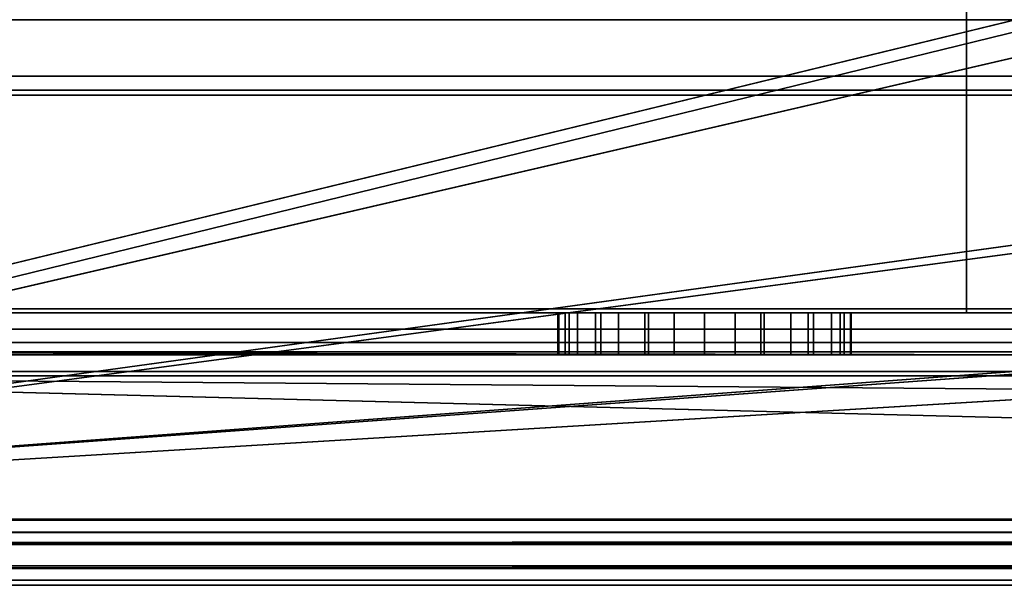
# Model space of a CAD drawing. Header units: millimetres. Extents: x -527 to 5177, y -116 to 161.
# Tile 1049 of 1056: x 4049 to 4072, y -28 to -14. Entities that reach past the tile are written whole.
import ezdxf

# ---------------------------------------------------------------- set-up
doc = ezdxf.new("R2010")
doc.units = ezdxf.units.MM
doc.layers.add('152', color=7, linetype='Continuous', true_color=0xffffff)

# ---------------------------------------------------------------- blocks, each defined once
blk = doc.blocks.new('UG_SURFACE_286')
at = {"layer": '152', "color": 252, "linetype": 'Continuous', "lineweight": 35}
for points in [[(4106.1, -8.8, 1159), (4032.1, -8.8, 1159), (4032.1, -21.3, 1159), (4106.1, -21.3, 1159)], [(4032.1, -8.8, 1002), (4106.1, -8.8, 1002), (4106.1, -21.3, 1002), (4032.1, -21.3, 1002)], [(4071.35, -8.8, 1003), (4032.1, -8.8, 1003), (4032.1, -21.3, 1003), (4071.35, -21.3, 1003)], [(4071.35, -21.3, 1158), (4032.1, -21.3, 1158), (4032.1, -8.8, 1158), (4071.35, -8.8, 1158)], [(4074.85, -8.8, 1003), (4071.35, -8.8, 1003), (4071.35, -21.3, 1003), (4074.85, -21.3, 1003)], [(4071.35, -8.8, 1158), (4074.85, -8.8, 1158), (4074.85, -21.3, 1158), (4071.35, -21.3, 1158)], [(4106.1, -21.3, 1159), (4032.1, -21.3, 1159), (4032.1, -21.683, 1158.924), (4106.069, -21.683, 1158.924)], [(4106.069, -21.683, 1002.076), (4032.1, -21.683, 1002.076), (4032.1, -21.3, 1002), (4106.1, -21.3, 1002)], [(4032.1, -21.3, 1014.25), (4062.625, -21.3, 1021.525), (4063.761, -21.3, 1020.766)], [(4032.1, -21.3, 1014.25), (4061.866, -21.3, 1022.661), (4062.625, -21.3, 1021.525)], [(4063.761, -21.3, 1020.766), (4065.1, -21.3, 1020.5), (4071.35, -21.3, 1014.25), (4032.1, -21.3, 1014.25)], [(4032.1, -21.3, 1014.25), (4032.1, -21.3, 1035), (4061.6, -21.3, 1026), (4061.6, -21.3, 1024)], [(4032.1, -21.3, 1035), (4061.866, -21.3, 1027.339), (4061.6, -21.3, 1026)], [(4032.1, -21.3, 1035), (4071.35, -21.3, 1035), (4065.1, -21.3, 1029.5), (4063.761, -21.3, 1029.234)], [(4061.6, -21.3, 1024), (4061.866, -21.3, 1022.661), (4032.1, -21.3, 1014.25)], [(4063.761, -21.3, 1029.234), (4062.625, -21.3, 1028.475), (4032.1, -21.3, 1035)], [(4062.625, -21.3, 1028.475), (4061.866, -21.3, 1027.339), (4032.1, -21.3, 1035)], [(4071.35, -21.3, 1097.25), (4032.1, -21.3, 1097.25), (4064.373, -21.3, 1100.577), (4065.828, -21.3, 1100.577)], [(4032.1, -21.3, 1097.25), (4062.069, -21.3, 1102.25), (4063.043, -21.3, 1101.168)], [(4032.1, -21.3, 1110.75), (4071.35, -21.3, 1110.75), (4065.1, -21.3, 1107.5), (4063.676, -21.3, 1107.197)], [(4063.043, -21.3, 1101.168), (4064.373, -21.3, 1100.577), (4032.1, -21.3, 1097.25)], [(4032.1, -21.3, 1097.25), (4032.1, -21.3, 1110.75), (4061.771, -21.3, 1105.082), (4061.619, -21.3, 1103.634)], [(4063.676, -21.3, 1107.197), (4062.499, -21.3, 1106.342), (4032.1, -21.3, 1110.75)], [(4062.499, -21.3, 1106.342), (4061.771, -21.3, 1105.082), (4032.1, -21.3, 1110.75)], [(4061.619, -21.3, 1103.634), (4062.069, -21.3, 1102.25), (4032.1, -21.3, 1097.25)], [(4071.35, -21.3, 1158), (4071.35, -21.3, 1129.75), (4032.1, -21.3, 1129.75), (4032.1, -21.3, 1158)], [(4071.35, -21.3, 1129.75), (4071.35, -21.3, 1110.75), (4032.1, -21.3, 1110.75), (4032.1, -21.3, 1129.75)], [(4071.35, -21.3, 1097.25), (4071.35, -21.3, 1090.5), (4032.1, -21.3, 1090.5), (4032.1, -21.3, 1097.25)], [(4071.35, -21.3, 1090.5), (4071.35, -21.3, 1035), (4032.1, -21.3, 1035), (4032.1, -21.3, 1090.5)], [(4071.35, -21.3, 1014.25), (4071.35, -21.3, 1003), (4032.1, -21.3, 1003), (4032.1, -21.3, 1014.25)], [(4061.6, -22.3, 1026), (4061.6, -21.3, 1026), (4061.866, -21.3, 1027.339), (4061.866, -22.3, 1027.339)], [(4061.6, -21.3, 1024), (4061.6, -21.3, 1026), (4061.6, -22.3, 1026), (4061.6, -22.3, 1024)], [(4061.866, -22.3, 1022.661), (4061.866, -21.3, 1022.661), (4061.6, -21.3, 1024), (4061.6, -22.3, 1024)], [(4061.619, -22.3, 1103.634), (4061.619, -21.3, 1103.634), (4061.771, -21.3, 1105.082), (4061.771, -22.3, 1105.082)], [(4062.069, -22.3, 1102.25), (4062.069, -21.3, 1102.25), (4061.619, -21.3, 1103.634), (4061.619, -22.3, 1103.634)], [(4061.771, -22.3, 1105.082), (4061.771, -21.3, 1105.082), (4062.499, -21.3, 1106.342), (4062.499, -22.3, 1106.342)], [(4061.866, -22.3, 1027.339), (4061.866, -21.3, 1027.339), (4062.625, -21.3, 1028.475), (4062.625, -22.3, 1028.475)], [(4062.625, -22.3, 1021.525), (4062.625, -21.3, 1021.525), (4061.866, -21.3, 1022.661), (4061.866, -22.3, 1022.661)], [(4063.043, -22.3, 1101.168), (4063.043, -21.3, 1101.168), (4062.069, -21.3, 1102.25), (4062.069, -22.3, 1102.25)], [(4062.499, -22.3, 1106.342), (4062.499, -21.3, 1106.342), (4063.676, -21.3, 1107.197), (4063.676, -22.3, 1107.197)], [(4062.625, -22.3, 1028.475), (4062.625, -21.3, 1028.475), (4063.761, -21.3, 1029.234), (4063.761, -22.3, 1029.234)], [(4063.761, -22.3, 1020.766), (4063.761, -21.3, 1020.766), (4062.625, -21.3, 1021.525), (4062.625, -22.3, 1021.525)], [(4064.373, -22.3, 1100.577), (4064.373, -21.3, 1100.577), (4063.043, -21.3, 1101.168), (4063.043, -22.3, 1101.168)], [(4063.676, -22.3, 1107.197), (4063.676, -21.3, 1107.197), (4065.1, -21.3, 1107.5), (4065.1, -22.3, 1107.5)], [(4063.761, -22.3, 1029.234), (4063.761, -21.3, 1029.234), (4065.1, -21.3, 1029.5), (4065.1, -22.3, 1029.5)], [(4065.1, -22.3, 1020.5), (4065.1, -21.3, 1020.5), (4063.761, -21.3, 1020.766), (4063.761, -22.3, 1020.766)], [(4065.828, -22.3, 1100.577), (4065.828, -21.3, 1100.577), (4064.373, -21.3, 1100.577), (4064.373, -22.3, 1100.577)], [(4065.1, -22.3, 1029.5), (4065.1, -21.3, 1029.5), (4066.44, -21.3, 1029.234), (4066.44, -22.3, 1029.234)], [(4066.44, -22.3, 1020.766), (4066.44, -21.3, 1020.766), (4065.1, -21.3, 1020.5), (4065.1, -22.3, 1020.5)], [(4065.1, -22.3, 1107.5), (4065.1, -21.3, 1107.5), (4066.524, -21.3, 1107.197), (4066.524, -22.3, 1107.197)], [(4071.35, -21.3, 1014.25), (4065.1, -21.3, 1020.5), (4066.44, -21.3, 1020.766)], [(4066.524, -21.3, 1107.197), (4065.1, -21.3, 1107.5), (4071.35, -21.3, 1110.75)], [(4066.44, -21.3, 1029.234), (4065.1, -21.3, 1029.5), (4071.35, -21.3, 1035)], [(4067.157, -22.3, 1101.168), (4067.157, -21.3, 1101.168), (4065.828, -21.3, 1100.577), (4065.828, -22.3, 1100.577)], [(4071.35, -21.3, 1097.25), (4065.828, -21.3, 1100.577), (4067.157, -21.3, 1101.168)], [(4066.44, -22.3, 1029.234), (4066.44, -21.3, 1029.234), (4067.575, -21.3, 1028.475), (4067.575, -22.3, 1028.475)], [(4067.575, -22.3, 1021.525), (4067.575, -21.3, 1021.525), (4066.44, -21.3, 1020.766), (4066.44, -22.3, 1020.766)], [(4071.35, -21.3, 1035), (4067.575, -21.3, 1028.475), (4066.44, -21.3, 1029.234)], [(4066.44, -21.3, 1020.766), (4067.575, -21.3, 1021.525), (4071.35, -21.3, 1014.25)], [(4066.524, -22.3, 1107.197), (4066.524, -21.3, 1107.197), (4067.701, -21.3, 1106.342), (4067.701, -22.3, 1106.342)], [(4071.35, -21.3, 1110.75), (4067.701, -21.3, 1106.342), (4066.524, -21.3, 1107.197)], [(4068.131, -22.3, 1102.25), (4068.131, -21.3, 1102.25), (4067.157, -21.3, 1101.168), (4067.157, -22.3, 1101.168)], [(4067.157, -21.3, 1101.168), (4068.131, -21.3, 1102.25), (4071.35, -21.3, 1097.25)], [(4067.575, -22.3, 1028.475), (4067.575, -21.3, 1028.475), (4068.334, -21.3, 1027.339), (4068.334, -22.3, 1027.339)], [(4068.334, -22.3, 1022.661), (4068.334, -21.3, 1022.661), (4067.575, -21.3, 1021.525), (4067.575, -22.3, 1021.525)], [(4071.35, -21.3, 1035), (4068.334, -21.3, 1027.339), (4067.575, -21.3, 1028.475)], [(4067.575, -21.3, 1021.525), (4068.334, -21.3, 1022.661), (4071.35, -21.3, 1014.25)], [(4067.701, -22.3, 1106.342), (4067.701, -21.3, 1106.342), (4068.429, -21.3, 1105.082), (4068.429, -22.3, 1105.082)], [(4071.35, -21.3, 1110.75), (4068.429, -21.3, 1105.082), (4067.701, -21.3, 1106.342)], [(4068.581, -22.3, 1103.634), (4068.581, -21.3, 1103.634), (4068.131, -21.3, 1102.25), (4068.131, -22.3, 1102.25)], [(4071.35, -21.3, 1097.25), (4068.131, -21.3, 1102.25), (4068.581, -21.3, 1103.634)], [(4068.334, -22.3, 1027.339), (4068.334, -21.3, 1027.339), (4068.6, -21.3, 1026), (4068.6, -22.3, 1026)], [(4068.6, -22.3, 1024), (4068.6, -21.3, 1024), (4068.334, -21.3, 1022.661), (4068.334, -22.3, 1022.661)], [(4071.35, -21.3, 1014.25), (4068.334, -21.3, 1022.661), (4068.6, -21.3, 1024)], [(4068.6, -21.3, 1026), (4068.334, -21.3, 1027.339), (4071.35, -21.3, 1035)], [(4068.429, -22.3, 1105.082), (4068.429, -21.3, 1105.082), (4068.581, -21.3, 1103.634), (4068.581, -22.3, 1103.634)], [(4068.581, -21.3, 1103.634), (4068.429, -21.3, 1105.082), (4071.35, -21.3, 1110.75), (4071.35, -21.3, 1097.25)], [(4068.6, -21.3, 1026), (4068.6, -21.3, 1024), (4068.6, -22.3, 1024), (4068.6, -22.3, 1026)], [(4071.35, -21.3, 1035), (4071.35, -21.3, 1014.25), (4068.6, -21.3, 1024), (4068.6, -21.3, 1026)], [(4071.35, -21.3, 1110.75), (4074.85, -21.3, 1110.75), (4074.85, -21.3, 1107.185), (4074.155, -21.3, 1105.045)], [(4074.155, -21.3, 1105.045), (4074.589, -21.3, 1100.91), (4071.35, -21.3, 1097.25), (4071.35, -21.3, 1110.75)], [(4074.589, -21.3, 1100.91), (4074.85, -21.3, 1100.459), (4074.85, -21.3, 1097.25), (4071.35, -21.3, 1097.25)], [(4074.85, -21.3, 1158), (4074.85, -21.3, 1129.75), (4071.35, -21.3, 1129.75), (4071.35, -21.3, 1158)], [(4074.85, -21.3, 1129.75), (4074.85, -21.3, 1110.75), (4071.35, -21.3, 1110.75), (4071.35, -21.3, 1129.75)], [(4074.85, -21.3, 1097.25), (4074.85, -21.3, 1090.5), (4071.35, -21.3, 1090.5), (4071.35, -21.3, 1097.25)], [(4074.85, -21.3, 1090.5), (4074.85, -21.3, 1035), (4071.35, -21.3, 1035), (4071.35, -21.3, 1090.5)], [(4074.85, -21.3, 1035), (4074.85, -21.3, 1014.25), (4071.35, -21.3, 1014.25), (4071.35, -21.3, 1035)], [(4074.85, -21.3, 1014.25), (4074.85, -21.3, 1003), (4071.35, -21.3, 1003), (4071.35, -21.3, 1014.25)], [(4106.069, -21.683, 1158.924), (4032.1, -21.683, 1158.924), (4032.1, -22.007, 1158.707), (4105.978, -22.007, 1158.707)], [(4105.978, -22.007, 1002.293), (4032.1, -22.007, 1002.293), (4032.1, -21.683, 1002.076), (4106.069, -21.683, 1002.076)], [(4105.978, -22.007, 1158.707), (4032.1, -22.007, 1158.707), (4032.1, -22.224, 1158.383), (4105.844, -22.224, 1158.383)], [(4105.844, -22.224, 1002.617), (4032.1, -22.224, 1002.617), (4032.1, -22.007, 1002.293), (4105.978, -22.007, 1002.293)], [(4105.844, -22.224, 1158.383), (4032.1, -22.224, 1158.383), (4032.1, -22.3, 1158), (4071.35, -22.3, 1158)], [(4032.1, -22.224, 1002.617), (4074.85, -22.3, 1003), (4071.35, -22.3, 1003)], [(4032.1, -22.224, 1002.617), (4105.844, -22.224, 1002.617), (4078.1, -22.3, 1003), (4074.85, -22.3, 1003)], [(4071.35, -22.3, 1003), (4032.1, -22.3, 1003), (4032.1, -22.224, 1002.617)], [(4032.1, -22.3, 1035), (4062.625, -22.3, 1028.475), (4063.761, -22.3, 1029.234)], [(4032.1, -22.3, 1035), (4061.866, -22.3, 1027.339), (4062.625, -22.3, 1028.475)], [(4063.761, -22.3, 1029.234), (4065.1, -22.3, 1029.5), (4071.35, -22.3, 1035), (4032.1, -22.3, 1035)], [(4032.1, -22.3, 1035), (4032.1, -22.3, 1014.25), (4061.6, -22.3, 1024), (4061.6, -22.3, 1026)], [(4032.1, -22.3, 1014.25), (4061.866, -22.3, 1022.661), (4061.6, -22.3, 1024)], [(4032.1, -22.3, 1014.25), (4071.35, -22.3, 1014.25), (4065.1, -22.3, 1020.5), (4063.761, -22.3, 1020.766)], [(4061.6, -22.3, 1026), (4061.866, -22.3, 1027.339), (4032.1, -22.3, 1035)], [(4063.761, -22.3, 1020.766), (4062.625, -22.3, 1021.525), (4032.1, -22.3, 1014.25)], [(4062.625, -22.3, 1021.525), (4061.866, -22.3, 1022.661), (4032.1, -22.3, 1014.25)], [(4032.1, -22.3, 1110.75), (4062.499, -22.3, 1106.342), (4063.676, -22.3, 1107.197)], [(4032.1, -22.3, 1110.75), (4061.771, -22.3, 1105.082), (4062.499, -22.3, 1106.342)], [(4063.676, -22.3, 1107.197), (4065.1, -22.3, 1107.5), (4071.35, -22.3, 1110.75), (4032.1, -22.3, 1110.75)], [(4032.1, -22.3, 1097.25), (4062.069, -22.3, 1102.25), (4061.619, -22.3, 1103.634)], [(4061.619, -22.3, 1103.634), (4061.771, -22.3, 1105.082), (4032.1, -22.3, 1110.75), (4032.1, -22.3, 1097.25)], [(4032.1, -22.3, 1097.25), (4064.373, -22.3, 1100.577), (4063.043, -22.3, 1101.168)], [(4032.1, -22.3, 1097.25), (4071.35, -22.3, 1097.25), (4065.828, -22.3, 1100.577), (4064.373, -22.3, 1100.577)], [(4063.043, -22.3, 1101.168), (4062.069, -22.3, 1102.25), (4032.1, -22.3, 1097.25)], [(4032.1, -22.3, 1158), (4032.1, -22.3, 1129.75), (4071.35, -22.3, 1129.75), (4071.35, -22.3, 1158)], [(4032.1, -22.3, 1129.75), (4032.1, -22.3, 1110.75), (4071.35, -22.3, 1110.75), (4071.35, -22.3, 1129.75)], [(4032.1, -22.3, 1097.25), (4032.1, -22.3, 1090.5), (4071.35, -22.3, 1090.5), (4071.35, -22.3, 1097.25)], [(4032.1, -22.3, 1090.5), (4032.1, -22.3, 1035), (4071.35, -22.3, 1035), (4071.35, -22.3, 1090.5)], [(4032.1, -22.3, 1014.25), (4032.1, -22.3, 1003), (4071.35, -22.3, 1003), (4071.35, -22.3, 1014.25)], [(4071.35, -22.3, 1035), (4065.1, -22.3, 1029.5), (4066.44, -22.3, 1029.234)], [(4071.35, -22.3, 1110.75), (4065.1, -22.3, 1107.5), (4066.524, -22.3, 1107.197)], [(4066.44, -22.3, 1020.766), (4065.1, -22.3, 1020.5), (4071.35, -22.3, 1014.25)], [(4067.157, -22.3, 1101.168), (4065.828, -22.3, 1100.577), (4071.35, -22.3, 1097.25)], [(4071.35, -22.3, 1014.25), (4067.575, -22.3, 1021.525), (4066.44, -22.3, 1020.766)], [(4066.44, -22.3, 1029.234), (4067.575, -22.3, 1028.475), (4071.35, -22.3, 1035)], [(4066.524, -22.3, 1107.197), (4067.701, -22.3, 1106.342), (4071.35, -22.3, 1110.75)], [(4071.35, -22.3, 1097.25), (4068.131, -22.3, 1102.25), (4067.157, -22.3, 1101.168)], [(4071.35, -22.3, 1014.25), (4068.334, -22.3, 1022.661), (4067.575, -22.3, 1021.525)], [(4067.575, -22.3, 1028.475), (4068.334, -22.3, 1027.339), (4071.35, -22.3, 1035)], [(4067.701, -22.3, 1106.342), (4068.429, -22.3, 1105.082), (4071.35, -22.3, 1110.75)], [(4068.581, -22.3, 1103.634), (4068.131, -22.3, 1102.25), (4071.35, -22.3, 1097.25)], [(4071.35, -22.3, 1035), (4068.334, -22.3, 1027.339), (4068.6, -22.3, 1026)], [(4068.6, -22.3, 1024), (4068.334, -22.3, 1022.661), (4071.35, -22.3, 1014.25)], [(4071.35, -22.3, 1097.25), (4071.35, -22.3, 1110.75), (4068.429, -22.3, 1105.082), (4068.581, -22.3, 1103.634)], [(4071.35, -22.3, 1014.25), (4071.35, -22.3, 1035), (4068.6, -22.3, 1026), (4068.6, -22.3, 1024)], [(4105.844, -22.224, 1158.383), (4071.35, -22.3, 1158), (4074.85, -22.3, 1158)], [(4071.35, -22.3, 1110.75), (4071.35, -22.3, 1097.25), (4074.589, -22.3, 1100.91), (4074.155, -22.3, 1105.045)], [(4071.35, -22.3, 1097.25), (4074.85, -22.3, 1097.25), (4074.85, -22.3, 1100.459), (4074.589, -22.3, 1100.91)], [(4074.155, -22.3, 1105.045), (4074.85, -22.3, 1107.185), (4074.85, -22.3, 1110.75), (4071.35, -22.3, 1110.75)], [(4071.35, -22.3, 1158), (4071.35, -22.3, 1129.75), (4074.85, -22.3, 1129.75), (4074.85, -22.3, 1158)], [(4071.35, -22.3, 1129.75), (4071.35, -22.3, 1110.75), (4074.85, -22.3, 1110.75), (4074.85, -22.3, 1129.75)], [(4071.35, -22.3, 1097.25), (4071.35, -22.3, 1090.5), (4074.85, -22.3, 1090.5), (4074.85, -22.3, 1097.25)], [(4071.35, -22.3, 1090.5), (4071.35, -22.3, 1035), (4074.85, -22.3, 1035), (4074.85, -22.3, 1090.5)], [(4071.35, -22.3, 1035), (4071.35, -22.3, 1014.25), (4074.85, -22.3, 1014.25), (4074.85, -22.3, 1035)], [(4071.35, -22.3, 1014.25), (4071.35, -22.3, 1003), (4074.85, -22.3, 1003), (4074.85, -22.3, 1014.25)]]:
    blk.add_3dface(points, dxfattribs=at)
blk = doc.blocks.new('UG_SURFACE_287')
at = {"layer": '152', "color": 35, "linetype": 'Continuous', "lineweight": 35}
for points in [[(4033, 7.5, 2013), (4033, -22.8, 2013), (4967, -22.8, 2013), (4967, 7.5, 2013)], [(4033, -22.8), (4033, -14.3), (4967, -14.3), (4971, -30.3)], [(4967, -22.8, 2017), (4029, -22.8, 2017), (4029, -30.3, 2017), (4971, -30.3, 2017)], [(4029, -22.8, 2017), (4967, -22.8, 2017), (4967, -22.8, 2013), (4033, -22.8, 2013)], [(4984, -46.9), (4029, -30.3), (4029, -22.8), (4033, -22.8)], [(4984, -46.9), (4033, -22.8), (4971, -30.3)]]:
    blk.add_3dface(points, dxfattribs=at)
blk = doc.blocks.new('UG_SURFACE_298')
at = {"layer": '152', "color": 18, "linetype": 'Continuous', "lineweight": 35}
for points in [[(4033, -4.2, 2013), (4967, -4.2, 2013), (4967, -21.2, 2013), (4033, -21.2, 2013)], [(4033, -16.1, 2020.5), (4967, -16.1, 2020.5), (4967, -13.7, 2017), (4033, -13.7, 2017)], [(4033, -14.306, 2017), (4967, -14.306, 2017), (4967, -16.1, 2019.616), (4033, -16.1, 2019.616)], [(4033, -22.7, 2017), (4967, -22.7, 2017), (4967, -14.306, 2017), (4033, -14.306, 2017)], [(4033, -16.1, 2019.616), (4967, -16.1, 2019.616), (4967, -16.1, 2020.5), (4033, -16.1, 2020.5)], [(4033, -21.2, 2013.2), (4967, -21.2, 2013.2), (4967, -22.7, 2013.2), (4033, -22.7, 2013.2)], [(4033, -21.2, 2013), (4967, -21.2, 2013), (4967, -21.2, 2013.2), (4033, -21.2, 2013.2)], [(4033, -22.7, 2013.2), (4967, -22.7, 2013.2), (4967, -22.7, 2017), (4033, -22.7, 2017)]]:
    blk.add_3dface(points, dxfattribs=at)
blk = doc.blocks.new('UG_SURFACE_309')
at = {"layer": '152', "color": 252, "linetype": 'Continuous', "lineweight": 35}
for points in [[(4023.5, 74.62, 2021.75), (4023.5, -26.22, 2021.75), (4241.5, 26.8, 2021.75), (4241.5, 28.8, 2021.75)], [(4025, -26.22, 2020.25), (4025, 74.62, 2020.25), (4241.5, 28.8, 2020.25), (4241.5, 26.8, 2020.25)], [(4253.5, 26.8, 2020.25), (4409.833, 28.8, 2020.25), (4409.833, 26.8, 2020.25), (4025, -26.22, 2020.25)], [(4023.5, -26.22, 2021.75), (4976.5, -26.22, 2021.75), (4253.5, 26.8, 2021.75), (4241.5, 26.8, 2021.75)], [(4025, -26.22, 2020.25), (4740.167, 26.8, 2020.25), (4752.167, 26.8, 2020.25)], [(4975, -26.22, 2020.25), (4025, -26.22, 2020.25), (4908.5, 26.8, 2020.25), (4920.5, 26.8, 2020.25)], [(4752.167, 26.8, 2020.25), (4908.5, 26.8, 2020.25), (4025, -26.22, 2020.25)], [(4025, -26.22, 2020.25), (4409.833, 26.8, 2020.25), (4421.834, 26.8, 2020.25)], [(4421.834, 26.8, 2020.25), (4740.167, 26.8, 2020.25), (4025, -26.22, 2020.25)], [(4025, -26.22, 2020.25), (4241.5, 26.8, 2020.25), (4253.5, 26.8, 2020.25)], [(3970, -9.3, 2075.25), (3970, -26.22, 2075.25), (5030, -26.22, 2075.25), (5030, -9.3, 2075.25)], [(3971.5, -9.3, 2073.75), (5028.5, -9.3, 2073.75), (5028.5, -26.22, 2073.75), (3971.5, -26.22, 2073.75)], [(5030, -26.22, 2075.25), (3970, -26.22, 2075.25), (3970.059, -26.821, 2075.191)], [(5029.941, -26.821, 2075.191), (5030, -26.22, 2075.25), (3970.059, -26.821, 2075.191)], [(3971.5, -26.22, 2073.75), (5028.5, -26.22, 2073.75), (5028.47, -26.528, 2073.72)], [(3971.53, -26.528, 2073.72), (3971.5, -26.22, 2073.75), (5028.47, -26.528, 2073.72)], [(4976.531, -26.528, 2021.78), (4023.5, -26.22, 2021.75), (4023.469, -26.528, 2021.78)], [(4976.531, -26.528, 2021.78), (4976.5, -26.22, 2021.75), (4023.5, -26.22, 2021.75)], [(4024.941, -26.821, 2020.309), (4975, -26.22, 2020.25), (4975.059, -26.821, 2020.309)], [(4024.941, -26.821, 2020.309), (4025, -26.22, 2020.25), (4975, -26.22, 2020.25)], [(5028.47, -26.528, 2073.72), (5028.38, -26.825, 2073.63), (3971.62, -26.825, 2073.63), (3971.53, -26.528, 2073.72)], [(4023.469, -26.528, 2021.78), (4023.38, -26.825, 2021.87), (4976.62, -26.825, 2021.87)], [(4023.469, -26.528, 2021.78), (4976.62, -26.825, 2021.87), (4976.531, -26.528, 2021.78)], [(3970.059, -26.821, 2075.191), (3970.234, -27.399, 2075.016), (5029.766, -27.399, 2075.016), (5029.941, -26.821, 2075.191)], [(5028.037, -27.337, 2073.287), (3971.963, -27.337, 2073.287), (3971.62, -26.825, 2073.63), (5028.38, -26.825, 2073.63)], [(4976.62, -26.825, 2021.87), (4023.38, -26.825, 2021.87), (4023.037, -27.337, 2022.213), (4976.963, -27.337, 2022.213)], [(4975.059, -26.821, 2020.309), (4024.765, -27.399, 2020.484), (4024.941, -26.821, 2020.309)], [(4975.059, -26.821, 2020.309), (4975.235, -27.399, 2020.484), (4024.765, -27.399, 2020.484)], [(5029.766, -27.399, 2075.016), (3970.234, -27.399, 2075.016), (3970.902, -28.398, 2074.348), (5029.098, -28.398, 2074.348)], [(5027.524, -27.68, 2072.775), (3972.475, -27.68, 2072.775), (3971.963, -27.337, 2073.287), (5028.037, -27.337, 2073.287)], [(4976.963, -27.337, 2022.213), (4023.037, -27.337, 2022.213), (4022.525, -27.68, 2022.725), (4977.475, -27.68, 2022.725)], [(4975.902, -28.398, 2021.152), (4024.098, -28.398, 2021.152), (4024.765, -27.399, 2020.484), (4975.235, -27.399, 2020.484)], [(5026.92, -27.8, 2072.17), (3973.08, -27.8, 2072.17), (3972.475, -27.68, 2072.775), (5027.524, -27.68, 2072.775)], [(4977.475, -27.68, 2022.725), (4022.525, -27.68, 2022.725), (4021.92, -27.8, 2023.33), (4978.08, -27.8, 2023.33)], [(3973.08, -27.8, 2072.17), (5026.92, -27.8, 2072.17), (4978.08, -27.8, 2023.33), (4021.92, -27.8, 2023.33)]]:
    blk.add_3dface(points, dxfattribs=at)
blk = doc.blocks.new('UG_SURFACE_339')
at = {"layer": '152', "color": 252, "linetype": 'Continuous', "lineweight": 35}
for points in [[(4026, -9.493, -7.845), (4974, -9.493, -7.845), (4974, -15.644, -10.084), (4026, -15.644, -10.084)], [(4026, -15.986, -9.144), (4974, -15.986, -9.144), (4974, -9.835, -6.906), (4026, -9.835, -6.906)], [(4974, -15.644, -10.084), (4974, -15.986, -9.144), (4026, -15.986, -9.144), (4026, -15.644, -10.084)]]:
    blk.add_3dface(points, dxfattribs=at)

msp = doc.modelspace()

# ---------------------------------------------------------------- linework, layer by layer
at = {"layer": '152', "color": 251, "linetype": 'Continuous', "lineweight": -3, "true_color": 0x636466}
for p, q in [((4971, -14.3), (4029, -14.3)), ((4971, -14.3, 30.5), (4029, -14.3, 30.5)), ((4967, -14.3), (4033, -14.3)), ((4033, -14.3, 30.5), (4967, -14.3, 30.5)), ((4967, -14.306, 2017), (4033, -14.306, 2017)), ((4974, -15.644, -10.084), (4026, -15.644, -10.084)), ((4974, -15.986, -9.144), (4026, -15.986, -9.144)), ((4967, -16.1, 2019.616), (4033, -16.1, 2019.616)), ((4967, -16.1, 2020.5), (4033, -16.1, 2020.5)), ((4106.1, -21.3, 1002), (4032.1, -21.3, 1002)), ((4105.686, -21.3, 1158), (4032.1, -21.3, 1158)), ((4105.686, -21.3, 1003), (4032.1, -21.3, 1003)), ((4032.1, -21.3, 1159), (4106.1, -21.3, 1159)), ((4967, -21.2, 2013), (4033, -21.2, 2013)), ((4967, -21.2, 2013.2), (4033, -21.2, 2013.2)), ((4061.6, -21.3, 1024), (4061.6, -21.3, 1026)), ((4061.6, -22.3, 1026), (4061.6, -21.3, 1026)), ((4061.6, -22.3, 1024), (4061.6, -21.3, 1024)), ((4068.6, -21.3, 1026), (4068.6, -21.3, 1024)), ((4068.6, -22.3, 1026), (4068.6, -21.3, 1026)), ((4068.6, -22.3, 1024), (4068.6, -21.3, 1024)), ((4032.1, -22.3, 1003), (4105.686, -22.3, 1003)), ((4105.686, -22.3, 1158), (4032.1, -22.3, 1158)), ((4061.6, -22.3, 1024), (4061.6, -22.3, 1026)), ((4068.6, -22.3, 1026), (4068.6, -22.3, 1024)), ((4967, -22.7, 2013.2), (4033, -22.7, 2013.2)), ((4967, -22.7, 2017), (4033, -22.7, 2017)), ((4029, -22.8, 2017), (4967, -22.8, 2017)), ((4033, -22.8, 2013), (4967, -22.8, 2013)), ((5030, -26.22, 2075.25), (3970, -26.22, 2075.25)), ((5028.5, -26.22, 2073.75), (3971.5, -26.22, 2073.75)), ((4976.5, -26.22, 2021.75), (4023.5, -26.22, 2021.75)), ((4975, -26.22, 2020.25), (4025, -26.22, 2020.25))]:
    msp.add_line(p, q, dxfattribs=at)
at = {"layer": '152', "color": 251, "linetype": 'Continuous', "lineweight": -3, "true_color": 0x636466, "extrusion": (0, 1, -4.0817e-16)}
for centre in [(-4065.1, 1104, -21.3), (-4065.1, 1104, -22.3)]:
    msp.add_circle(centre, 3.5, dxfattribs=at)
for centre, start, end in [((-4065.1, 1026, -21.3), 0, 180), ((-4065.1, 1024, -21.3), 180, 0), ((-4065.1, 1024, -22.3), 180, 0), ((-4065.1, 1026, -22.3), 0, 180)]:
    msp.add_arc(centre, 3.5, start, end, dxfattribs=at)

# ---------------------------------------------------------------- block references
at = {"layer": '152', "color": 251, "linetype": 'Continuous', "lineweight": -3, "true_color": 0x636466}
for name in ['UG_SURFACE_309', 'UG_SURFACE_287', 'UG_SURFACE_339', 'UG_SURFACE_298', 'UG_SURFACE_286']:
    msp.add_blockref(name, (0, 0), dxfattribs=at)

doc.saveas('drawing.dxf')
